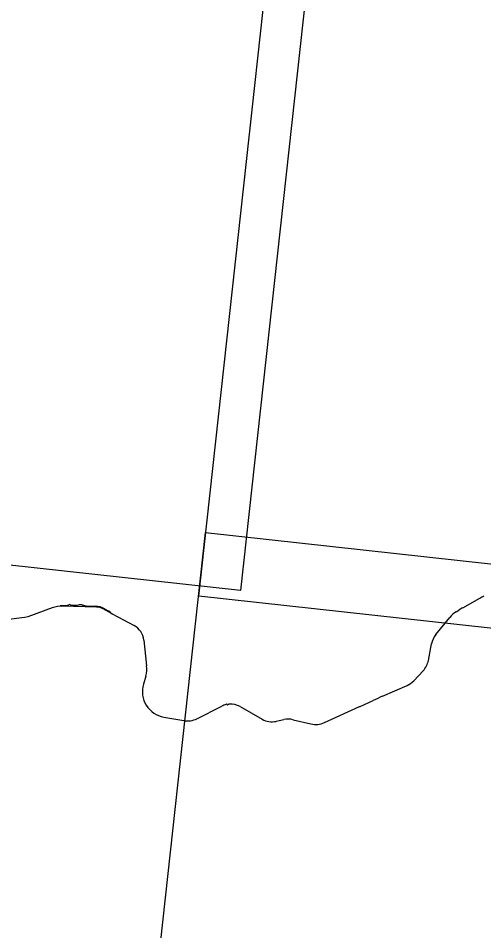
# Model space of a CAD drawing. Extents: x -678204 to -526855, y -1228851 to -1110393.
# Drawn here: x -574848 to -570375, y -1185682 to -1176918 of the extents above; entities that cross this region are included whole.
import ezdxf

# ---------------------------------------------------------------- set-up
doc = ezdxf.new("R2010")
doc.units = 0
for name, color, linetype in [('00_n_cyklo provereni vedlejsi', 7, 'Continuous'), ('00_n_cyklo prujezdne rekreacni vedlejsi', 7, 'Continuous'), ('00_n_cyklo trasovani rekreacni vedlejsi', 7, 'Continuous'), ('_HELP BIG', 7, 'Continuous')]:
    doc.layers.add(name, color=color, linetype=linetype)

msp = doc.modelspace()

# ---------------------------------------------------------------- linework, layer by layer
at = {"layer": '00_n_cyklo provereni vedlejsi'}
msp.add_lwpolyline([(-573945.1, -1182638.4), (-574002.6, -1182607.5), (-574033.5, -1182589.7), (-574063.1, -1182579), (-574095.2, -1182573.9), (-574425.1, -1182565), (-574471.8, -1182567.5), (-574521.4, -1182580.5), (-574756.8, -1182666.6), (-574783.1, -1182673), (-574812.3, -1182678.1), (-575217.9, -1182727.1)], dxfattribs=at)
at = {"layer": '00_n_cyklo prujezdne rekreacni vedlejsi'}
for p, q in [((-570575.5, -1182579.9), (-570411, -1182486.9)), ((-573945.1, -1182638.4), (-573735.1, -1182752.1)), ((-570835.9, -1182838.2), (-570700.1, -1182672.3)), ((-570639.2, -1182618.6), (-570613.7, -1182602.7)), ((-573641.9, -1182890.3), (-573614, -1183138.1)), ((-570907.3, -1183085.4), (-570877.6, -1182927.8)), ((-571048.3, -1183280.6), (-570958.6, -1183185.8)), ((-573622.4, -1183235.8), (-573645.4, -1183314.9)), ((-571346.6, -1183429.8), (-571112.4, -1183325.9)), ((-573130.7, -1183645.9), (-572892, -1183525)), ((-572849.4, -1183508.5), (-572847.2, -1183506.7)), ((-572840.1, -1183507.6), (-572837.4, -1183511.1)), ((-572716.7, -1183529.4), (-572504.5, -1183650.6)), ((-571906.2, -1183683.8), (-571567.6, -1183530)), ((-573448.2, -1183630.9), (-573255.4, -1183664.5)), ((-572369.1, -1183671), (-572296.4, -1183654.9)), ((-572207, -1183655.6), (-572035, -1183696.3))]:
    msp.add_line(p, q, dxfattribs=at)
msp.add_lwpolyline([(-571561.9, -1183527.4), (-571438.8, -1183471.3)], dxfattribs=at)
for centre, radius, start, end in [((-570903.4, -1181616.5), 1000, 299.49645, 301.90601), ((-570083.2, -1183450.3), 1000, 119.49645, 122.04161), ((-570506.6, -1182830.5), 250, 122.04161, 140.71687), ((-573820.7, -1182910.4), 180, 6.41085, 61.58026), ((-570681.1, -1182964.9), 200, 140.71687, 169.33165), ((-571103.8, -1183048.3), 200, 316.565, 349.33165), ((-573862.5, -1183166.1), 250, 343.80386, 6.41085), ((-571193.5, -1183143.1), 200, 293.92568, 316.565), ((-573405.3, -1183384.6), 250, 163.80386, 260.12299), ((-567291.1, -1192570.5), 10000, 113.92568, 114.50469), ((-572808.4, -1183690), 185, 104.19212, 116.85943), ((-572856.6, -1183499.5), 11.5, 284.19212, 308.86476), ((-572844.1, -1183510.6), 5, 37.52344, 128.86498), ((-572834.7, -1183509), 3.5, 217.52365, 306.429), ((-572663.1, -1183741.4), 285.4, 125.43138, 126.429), ((-572817.3, -1183524.8), 19.5, 93.05843, 125.43138), ((-572808.4, -1183690), 185, 60.27585, 93.05843), ((-573635.7, -1178977.7), 5000, 294.43225, 294.50469), ((-573221.1, -1183467.5), 200, 260.12299, 296.85943), ((-572410.3, -1183485.6), 190, 240.27585, 282.51054), ((-572253.1, -1183850.2), 200, 76.67374, 102.51054), ((-571988.9, -1183501.7), 200, 256.67374, 294.43225)]:
    msp.add_arc(centre, radius, start, end, dxfattribs=at)
at = {"layer": '00_n_cyklo trasovani rekreacni vedlejsi'}
for p, q in [((-570575.5, -1182579.9), (-570411, -1182486.9)), ((-574445.1, -1182558.9), (-574394.2, -1182559.8)), ((-574376.6, -1182556.9), (-574361.3, -1182551.5)), ((-574229, -1182554.1), (-574221, -1182556.8)), ((-574018.4, -1182589.6), (-573976.8, -1182611.6)), ((-573945.1, -1182638.4), (-573735.1, -1182752.1)), ((-570835.9, -1182838.2), (-570700.1, -1182672.3)), ((-570639.2, -1182618.6), (-570613.7, -1182602.7)), ((-573641.9, -1182890.3), (-573614, -1183138.1)), ((-570907.3, -1183085.4), (-570877.6, -1182927.8)), ((-571048.3, -1183280.6), (-570958.6, -1183185.8)), ((-573622.4, -1183235.8), (-573645.4, -1183314.9)), ((-571346.6, -1183429.8), (-571112.4, -1183325.9)), ((-573130.7, -1183645.9), (-572892, -1183525)), ((-572849.4, -1183508.5), (-572847.2, -1183506.7)), ((-572840.1, -1183507.6), (-572837.4, -1183511.1)), ((-572716.7, -1183529.4), (-572504.5, -1183650.6)), ((-571906.2, -1183683.8), (-571567.6, -1183530)), ((-573448.2, -1183630.9), (-573255.4, -1183664.5)), ((-572369.1, -1183671), (-572296.4, -1183654.9)), ((-572207, -1183655.6), (-572035, -1183696.3))]:
    msp.add_line(p, q, dxfattribs=at)
for points in [[(-573945.1, -1182638.4), (-574002.6, -1182607.5), (-574033.5, -1182589.7), (-574063.1, -1182579), (-574095.2, -1182573.9), (-574425.1, -1182565), (-574471.8, -1182567.5), (-574521.4, -1182580.5), (-574756.8, -1182666.6), (-574783.1, -1182673), (-574812.3, -1182678.1), (-575217.9, -1182727.1)], [(-574328.1, -1182555.7), (-574296.7, -1182556.5)], [(-574281.6, -1182555.2), (-574264.4, -1182551.9)], [(-574178.1, -1182564.3), (-574106.5, -1182566.3)], [(-571561.9, -1183527.4), (-571438.8, -1183471.3)]]:
    msp.add_lwpolyline(points, dxfattribs=at)
for centre, radius, start, end in [((-570903.4, -1181616.5), 1000, 299.49645, 301.90601), ((-574393.3, -1182509.8), 50, 269.00601, 289.56215), ((-574354.1, -1182571.8), 21.5, 67.13885, 109.56215), ((-574326.9, -1182507.3), 48.5, 247.13885, 268.5964), ((-574295, -1182486.5), 70, 268.5964, 281.05207), ((-574251, -1182620.6), 70, 71.67467, 101.05196), ((-574173.9, -1182414.4), 150, 251.67441, 268.39505), ((-574112.1, -1182766.3), 200, 62.06211, 88.39516), ((-570083.2, -1183450.3), 1000, 119.49645, 122.04161), ((-574000.3, -1182655.8), 50, 37.80446, 62.06211), ((-573921.3, -1182594.5), 50, 217.80446, 241.58026), ((-570506.6, -1182830.5), 250, 122.04161, 140.71687), ((-573820.7, -1182910.4), 180, 6.41085, 61.58026), ((-570681.1, -1182964.9), 200, 140.71687, 169.33165), ((-571103.8, -1183048.3), 200, 316.565, 349.33165), ((-573862.5, -1183166.1), 250, 343.80386, 6.41085), ((-571193.5, -1183143.1), 200, 293.92568, 316.565), ((-573405.3, -1183384.6), 250, 163.80386, 260.12299), ((-567291.1, -1192570.5), 10000, 113.92568, 114.50469), ((-572808.4, -1183690), 185, 104.19212, 116.85943), ((-572856.6, -1183499.5), 11.5, 284.19212, 308.86476), ((-572844.1, -1183510.6), 5, 37.52344, 128.86498), ((-572834.7, -1183509), 3.5, 217.52365, 306.429), ((-572663.1, -1183741.4), 285.4, 125.43138, 126.429), ((-572817.3, -1183524.8), 19.5, 93.05843, 125.43138), ((-572808.4, -1183690), 185, 60.27585, 93.05843), ((-573635.7, -1178977.7), 5000, 294.43225, 294.50469), ((-573221.1, -1183467.5), 200, 260.12299, 296.85943), ((-572410.3, -1183485.6), 190, 240.27585, 282.51054), ((-572253.1, -1183850.2), 200, 76.67374, 102.51054), ((-571988.9, -1183501.7), 200, 256.67374, 294.43225)]:
    msp.add_arc(centre, radius, start, end, dxfattribs=at)
at = {"layer": '_HELP BIG'}
for points in [[(-572713.2, -1182415), (-601000.5, -1179308.8), (-598788.5, -1159163.8), (-570501.1, -1162270)], [(-544826.9, -1185575), (-573114.2, -1182468.8), (-570902.2, -1162323.8), (-542614.8, -1165430)], [(-546972, -1205109.7), (-575259.3, -1202003.5), (-573047.2, -1181858.5), (-544759.9, -1184964.7)]]:
    msp.add_lwpolyline(points, close=True, dxfattribs=at)

doc.saveas('drawing.dxf')
